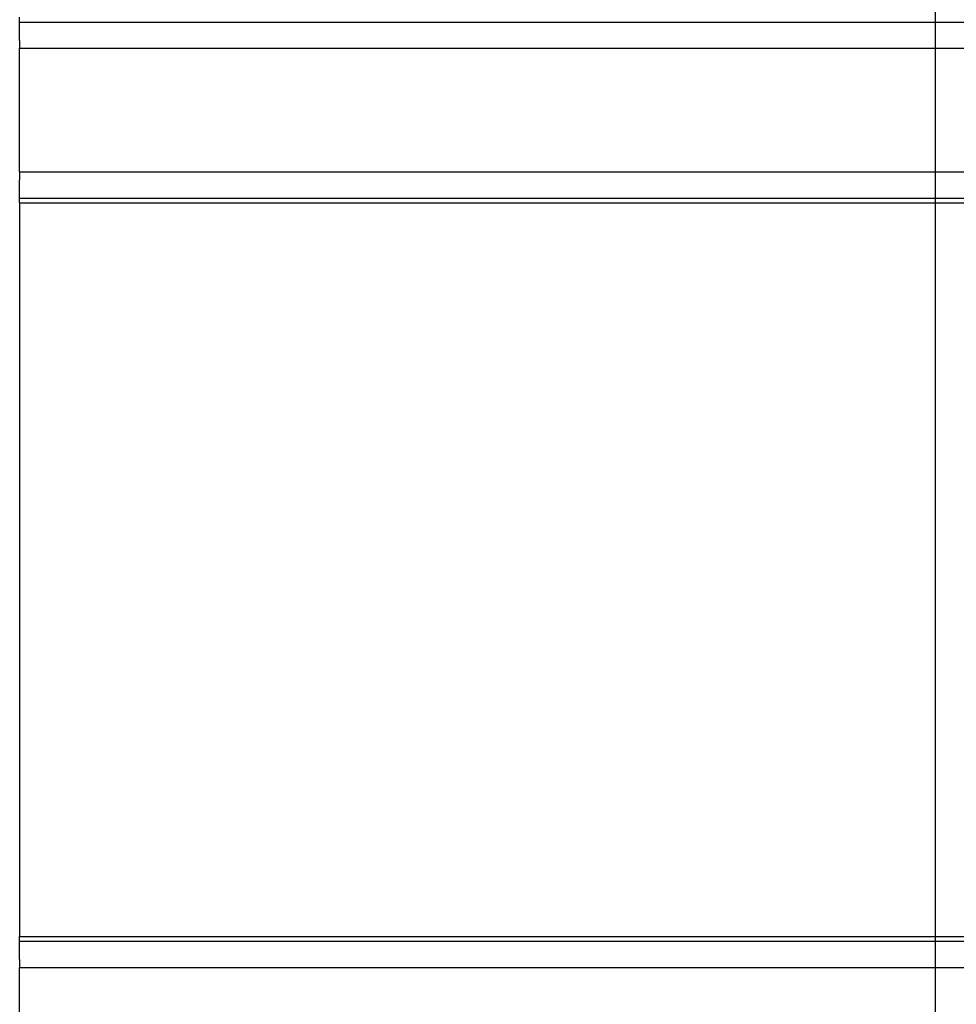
# Model space of a CAD drawing. Extents: x -89225 to 110569, y 13360 to 87647.
# Tile 337 of 478: x 41778 to 41923, y 80015 to 80167. Entities that reach past the tile are written whole.
import ezdxf

# ---------------------------------------------------------------- set-up
doc = ezdxf.new("R2010")
doc.units = 0
doc.layers.add('Iv-Lines 035', color=4, linetype='Continuous')

# ---------------------------------------------------------------- blocks, each defined once
blk = doc.blocks.new('Leidingwerk beluchtingsinstallatie')
blk.add_line((1289241.42, -925624.35), (1289241.42, -920170.35))
blk = doc.blocks.new('Beluchtingselementen Bosman')
for p, q in [((1281289.41, -857895.89), (1281289.41, -857895.16)), ((1281289.41, -857898.72), (1281289.41, -857895.89)), ((1281289.41, -857895.89), (1283299.41, -857895.89)), ((1281289.41, -857898.72), (1281289.41, -857899.94)), ((1281289.41, -857901.5), (1281289.41, -857899.94)), ((1281289.41, -857899.94), (1283299.41, -857899.94)), ((1281289.41, -857917.49), (1281289.41, -857901.5)), ((1281289.41, -857919.05), (1281289.41, -857917.49)), ((1281289.41, -857919.05), (1281289.41, -857920.26)), ((1281289.41, -857919.05), (1283299.41, -857919.05)), ((1281289.41, -857923.09), (1281289.41, -857920.26)), ((1281289.41, -857923.82), (1281289.41, -857923.09)), ((1281289.41, -857923.09), (1283299.41, -857923.09)), ((1281289.41, -857923.82), (1281289.41, -858037.16)), ((1281289.41, -857923.82), (1283299.41, -857923.82)), ((1281289.41, -858037.89), (1281289.41, -858037.16)), ((1281289.41, -858037.16), (1283299.41, -858037.16)), ((1281289.41, -858040.72), (1281289.41, -858037.89)), ((1281289.41, -858037.89), (1283299.41, -858037.89)), ((1281289.41, -858040.72), (1281289.41, -858041.94)), ((1281289.41, -858043.5), (1281289.41, -858041.94)), ((1281289.41, -858041.94), (1283299.41, -858041.94)), ((1281289.41, -858059.49), (1281289.41, -858043.5))]:
    blk.add_line(p, q)

msp = doc.modelspace()

# ---------------------------------------------------------------- block references
at = {"layer": 'Iv-Lines 035'}
for name, p in [('Leidingwerk beluchtingsinstallatie', (-1247321.42, 1004233.53)), ('Beluchtingselementen Bosman', (-1239510.95, 938062.2))]:
    msp.add_blockref(name, p, dxfattribs=at)

doc.saveas('drawing.dxf')
